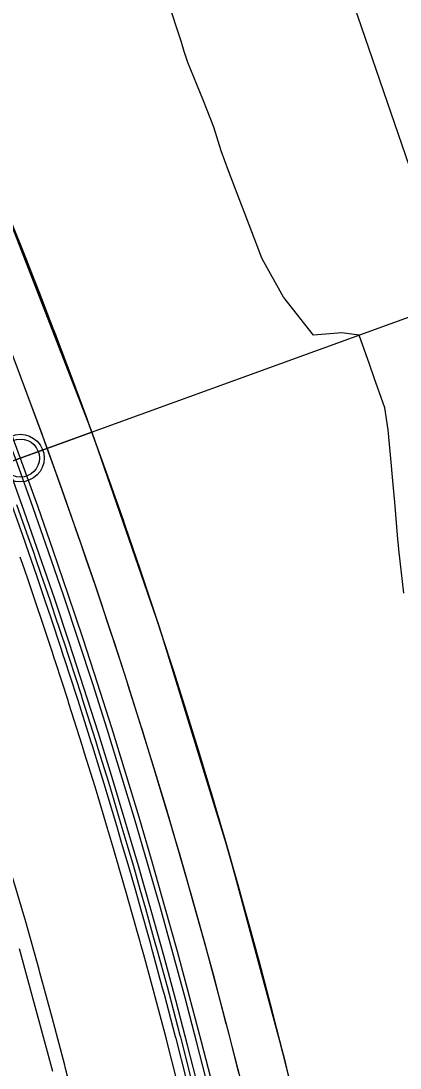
# Model space of a CAD drawing. Extents: x -70 to 701944, y -4 to 666871.
# Drawn here: x 668322.6 to 668362.4, y 655986.6 to 656096.6 of the extents above; entities that cross this region are included whole.
import ezdxf

# ---------------------------------------------------------------- set-up
doc = ezdxf.new("R2010")
doc.units = 0
for name, color, linetype in [('R_Detour', 7, 'Continuous'), ('R_Horz Alg', 7, 'Continuous'), ('R_No Plot', 7, 'Continuous'), ('R_Proposed Const Limits', 7, 'Continuous'), ('R_Proposed Road', 7, 'Continuous'), ('R_ROW', 7, 'Continuous'), ('R_Striping', 7, 'Continuous'), ('R_Water', 7, 'Continuous'), ('T_Indications', 7, 'Continuous'), ('T_Vehicle Path Lt Minor', 7, 'Continuous')]:
    doc.layers.add(name, color=color, linetype=linetype)

msp = doc.modelspace()

# ---------------------------------------------------------------- linework, layer by layer
at = {"layer": 'R_Detour'}
msp.add_line((668366.51, 656066.66), (668287.45, 656037.95), dxfattribs=at)
at = {"layer": 'R_Horz Alg'}
msp.add_arc((667691.7, 655821.57), 636.62, 357.29792, 24.12331, dxfattribs=at)
at = {"layer": 'R_No Plot'}
for points in [[(668251.57, 656131.17), (668291.18, 656146.58), (668304.14, 656115.58), (668318.85, 656082.1), (668330.02, 656053.41), (668290.09, 656038.86), (668281.45, 656061.17), (668272.72, 656081.76), (668265.35, 656098.21), (668255.81, 656120.64)], [(668290.07, 656038.9), (668330.02, 656053.41), (668337.12, 656032.84), (668344.36, 656009.29), (668350.21, 655987.6), (668355.89, 655963.16), (668357.87, 655953.55), (668359.11, 655950.84), (668316.7, 655942.62), (668310.05, 655972.99), (668301.33, 656004.97)]]:
    msp.add_lwpolyline(points, close=True, dxfattribs=at)
msp.add_circle((668322.5, 656050.68), 2.5, dxfattribs=at)
at = {"layer": 'R_Proposed Const Limits'}
msp.add_lwpolyline([(668362.76, 656036.48), (668362.23, 656041.06), (668362.19, 656041.51), (668362.14, 656042.16), (668361.81, 656046.03), (668361.65, 656047.91), (668361.37, 656051.02), (668361.19, 656052.89), (668361.11, 656053.66), (668360.76, 656055.96), (668359.66, 656059.12), (668359.16, 656060.56), (668358.07, 656063.6), (668356.24, 656063.85), (668353.28, 656063.6), (668350.15, 656067.57), (668350.14, 656067.6), (668347.87, 656071.63), (668347.78, 656071.87), (668347.53, 656072.54), (668346.07, 656076.38), (668345.54, 656077.75), (668344.35, 656080.89), (668343.96, 656081.94), (668343.59, 656082.97), (668342.8, 656085.47), (668341.73, 656088.23), (668341.01, 656089.95), (668340.07, 656092.28), (668339.71, 656093.43), (668339.37, 656094.5), (668337.97, 656098.75)], dxfattribs=at)
at = {"layer": 'R_Proposed Road'}
for points in [[(668351.25, 655983.41), (668350.3, 655987.25), (668350.12, 655987.95), (668349, 655992.31), (668348.96, 655992.47), (668348.96, 655992.48), (668347.77, 655997.01), (668347.59, 655997.68), (668346.54, 656001.52), (668346.24, 656002.61), (668346.17, 656002.88), (668345.29, 656006.02), (668344.71, 656008.07), (668344, 656010.52), (668343.32, 656012.87), (668343.21, 656013.25), (668342.69, 656015), (668341.67, 656018.41), (668341.34, 656019.48), (668340.23, 656023.08), (668340.08, 656023.56), (668339.96, 656023.94), (668338.56, 656028.4), (668338.46, 656028.7), (668337.12, 656032.84), (668336.99, 656033.25), (668336.8, 656033.83), (668335.65, 656037.27), (668335.09, 656038.94), (668334.15, 656041.69), (668333.58, 656043.35), (668333.35, 656044.04), (668332.62, 656046.11), (668331.56, 656049.12), (668331.07, 656050.51), (668330.02, 656053.41), (668329.73, 656054.19), (668329.48, 656054.9), (668327.87, 656059.25), (668327.86, 656059.27), (668326.3, 656063.41), (668326.21, 656063.64), (668325.96, 656064.29), (668324.53, 656067.99), (668324.02, 656069.31), (668322.82, 656072.34), (668322.42, 656073.35)], [(668345.45, 655986.03), (668345.27, 655986.73), (668344.16, 655991.05), (668344.12, 655991.21), (668344.12, 655991.22), (668342.94, 655995.71), (668342.76, 655996.39), (668341.72, 656000.19), (668341.42, 656001.28), (668341.35, 656001.55), (668340.48, 656004.67), (668339.9, 656006.7), (668339.2, 656009.13), (668338.52, 656011.46), (668338.41, 656011.83), (668337.89, 656013.58), (668336.88, 656016.96), (668336.56, 656018.02), (668335.46, 656021.6), (668335.31, 656022.07), (668335.19, 656022.45), (668333.79, 656026.87), (668333.7, 656027.17), (668332.37, 656031.28), (668332.24, 656031.69), (668332.05, 656032.26), (668330.91, 656035.68), (668330.35, 656037.34), (668329.42, 656040.07), (668328.86, 656041.72), (668328.62, 656042.4), (668327.91, 656044.45), (668326.85, 656047.45), (668326.36, 656048.82), (668325.32, 656051.7), (668325.04, 656052.48), (668324.78, 656053.18), (668323.18, 656057.5), (668323.18, 656057.52), (668321.63, 656061.63)], [(668339.94, 655985.38), (668338.84, 655989.67), (668338.8, 655989.83), (668338.8, 655989.84), (668337.62, 655994.29), (668337.44, 655994.96), (668336.42, 655998.74), (668336.12, 655999.81), (668336.05, 656000.08), (668335.18, 656003.17), (668334.61, 656005.19), (668333.92, 656007.6), (668333.24, 656009.91), (668333.13, 656010.28), (668332.62, 656012.01), (668331.62, 656015.37), (668331.3, 656016.42), (668330.2, 656019.97), (668330.06, 656020.44), (668329.94, 656020.81), (668328.56, 656025.2), (668328.46, 656025.5), (668327.14, 656029.57), (668327.01, 656029.97), (668326.82, 656030.54), (668325.7, 656033.94), (668325.14, 656035.58), (668324.22, 656038.29), (668323.66, 656039.93), (668323.43, 656040.6), (668322.72, 656042.63), (668321.67, 656045.6)], [(668340.43, 655985.5), (668339.33, 655989.8), (668339.28, 655989.96), (668339.28, 655989.97), (668338.11, 655994.42), (668337.93, 655995.09), (668336.9, 655998.87), (668336.6, 655999.95), (668336.53, 656000.21), (668335.66, 656003.31), (668335.09, 656005.32), (668334.4, 656007.74), (668333.72, 656010.05), (668333.61, 656010.42), (668333.1, 656012.15), (668332.09, 656015.51), (668331.78, 656016.56), (668330.68, 656020.12), (668330.54, 656020.59), (668330.42, 656020.96), (668329.03, 656025.35), (668328.94, 656025.65), (668327.62, 656029.73), (668327.48, 656030.13), (668327.3, 656030.7), (668326.17, 656034.1), (668325.62, 656035.74), (668324.69, 656038.45), (668324.13, 656040.09), (668323.9, 656040.76), (668323.19, 656042.8), (668322.14, 656045.77)], [(668338.97, 655985.13), (668337.87, 655989.42), (668337.83, 655989.58), (668337.83, 655989.59), (668336.66, 655994.04), (668336.48, 655994.7), (668335.45, 655998.47), (668335.16, 655999.55), (668335.08, 655999.81), (668334.22, 656002.9), (668333.65, 656004.91), (668332.96, 656007.32), (668332.28, 656009.63), (668332.17, 656010), (668331.66, 656011.73), (668330.66, 656015.08), (668330.34, 656016.13), (668329.25, 656019.67), (668329.1, 656020.14), (668328.99, 656020.51), (668327.6, 656024.89), (668327.51, 656025.19), (668326.19, 656029.26), (668326.06, 656029.66), (668325.87, 656030.23), (668324.75, 656033.62), (668324.2, 656035.26), (668323.27, 656037.97), (668322.71, 656039.6), (668322.48, 656040.27)]]:
    msp.add_lwpolyline(points, dxfattribs=at)
msp.add_arc((667691.7, 655821.57), 645.62, 357.29792, 24.12331, dxfattribs=at)
at = {"layer": 'R_ROW'}
msp.add_lwpolyline([(668381.5, 655955.17), (668373.32, 656052.3), (668331.42, 656174.44), (668303.61, 656343.73), (668341.52, 656413.55)], dxfattribs=at)
at = {"layer": 'R_Striping'}
msp.add_lwpolyline([(668328.46, 655981.78), (668327.22, 655986.65), (668327.17, 655986.85), (668325.84, 655991.86), (668324.55, 655996.61), (668324.47, 655996.91), (668323.06, 656001.91), (668321.72, 656006.53)], dxfattribs=at)
at = {"layer": 'R_Water'}
msp.add_circle((668322.5, 656050.68), 2, dxfattribs=at)
at = {"layer": 'T_Indications'}
for radius in [679.12, 674.12, 669.62, 670.62, 671.12]:
    msp.add_arc((667691.7, 655821.57), radius, 357.29792, 24.12331, dxfattribs=at)
at = {"layer": 'T_Vehicle Path Lt Minor'}
msp.add_lwpolyline([(668325.9, 655986.19), (668325.02, 655989.41), (668324.15, 655992.63), (668323.28, 655995.85), (668322.41, 655999.07)], dxfattribs=at)

doc.saveas('drawing.dxf')
